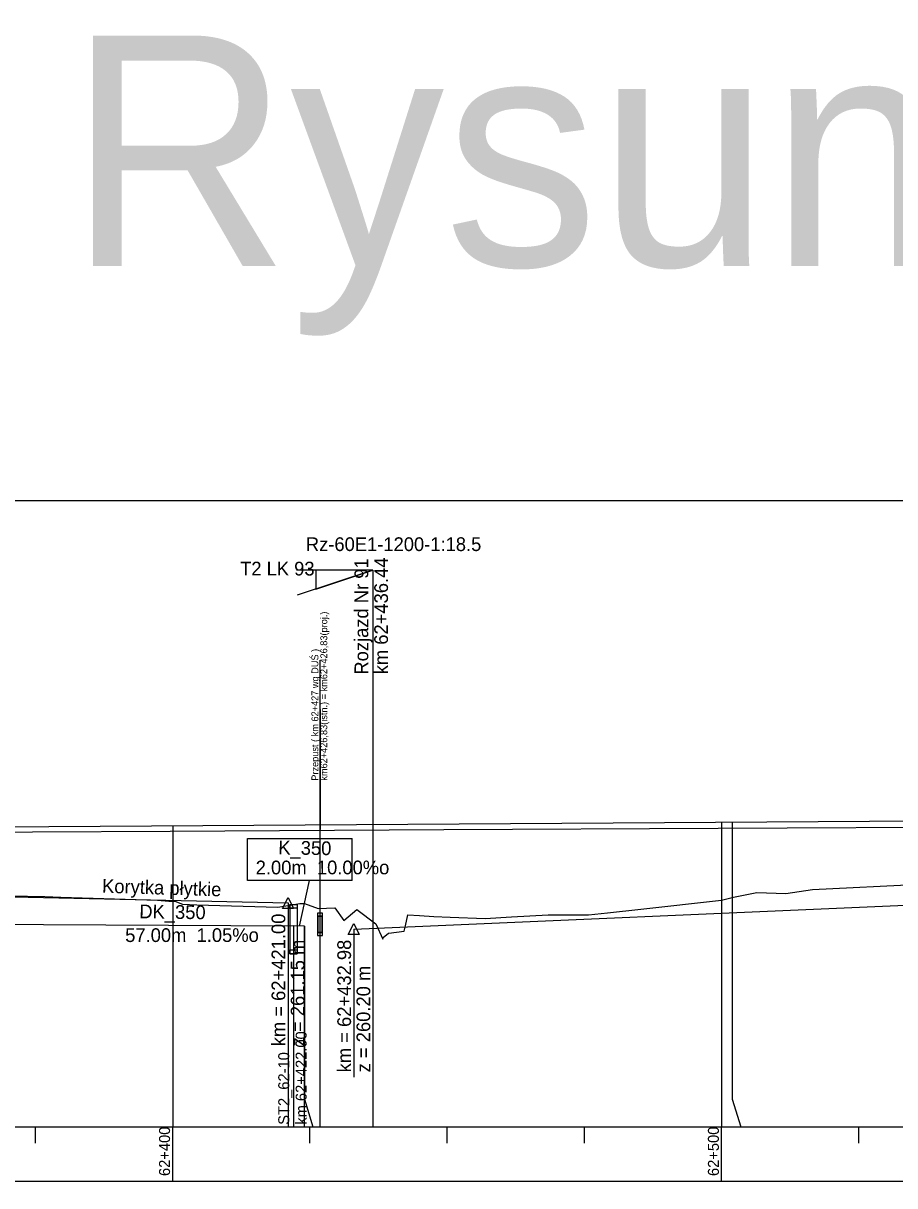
# Model space of a CAD drawing. Extents: x 6445630 to 6518227, y 5499240 to 5511716.
# Drawn here: x 6461604 to 6461762.8, y 5508580.5 to 5508792.3 of the extents above; entities that cross this region are included whole.
import ezdxf

# ---------------------------------------------------------------- set-up
doc = ezdxf.new("R2010")
doc.units = 0
for name, color, linetype in [('TOR_PROF-drenaze', 7, 'Continuous'), ('TOR_PROF-drenokolektory', 7, 'Continuous'), ('TOR_PROF-obiekty+opisy', 7, 'Continuous'), ('TOR_PROF-opisy glowne', 7, 'Continuous'), ('TOR_PROF-opisy pomocnicze', 7, 'Continuous'), ('TOR_PROF-rowy otwarte', 7, 'Continuous'), ('TOR_PROF-studnie i osadniki', 7, 'Continuous'), ('TOR_PROF-tabelka-pochylenia proj T1', 7, 'Continuous'), ('TOR_PROF-tor istniejacy T2', 7, 'Continuous'), ('TOR_PROF-tor projektowany', 7, 'Continuous'), ('TOR_PROF-uklad odniesienia', 7, 'Continuous'), ('TOR_RAMKI-dodatkowe3', 7, 'Continuous'), ('TOR_RAMKI-MASKA WYCIECIA', 7, 'Continuous'), ('TOR_W-warstwa dodatkowa 1', 7, 'Continuous')]:
    doc.layers.add(name, color=color, linetype=linetype)

msp = doc.modelspace()

# ---------------------------------------------------------------- linework, layer by layer
at = {"layer": 'TOR_PROF-drenaze'}
msp.add_lwpolyline([(6461655.21, 5508627.79), (6461653.21, 5508627.89)], dxfattribs=at)
at = {"layer": 'TOR_PROF-drenokolektory'}
for points in [[(6461446.21, 5508631.29), (6461496.21, 5508628.69), (6461546.21, 5508628.44), (6461596.21, 5508628.19), (6461653.21, 5508627.89)], [(6461653.21, 5508627.89), (6461653.21, 5508596.29), (6461653.21, 5508591.29), (6461653.21, 5508591.29)], [(6461653.21, 5508627.89), (6461653.21, 5508596.29), (6461653.21, 5508591.29), (6461653.21, 5508591.29)], [(6461655.21, 5508627.79), (6461655.21, 5508596.29), (6461656.71, 5508591.29), (6461656.71, 5508591.29)]]:
    msp.add_lwpolyline(points, dxfattribs=at)
at = {"layer": 'TOR_PROF-obiekty+opisy'}
for p, q in [((6461658.04, 5508591.29), (6461658.04, 5508676.29)), ((6461658.04, 5508667.29), (6461658.04, 5508645.4)), ((6461658.04, 5508667.29), (6461658.04, 5508646.29)), ((6461658.04, 5508667.29), (6461658.04, 5508646.26)), ((6461658.04, 5508667.29), (6461658.04, 5508646.29)), ((6461644.8, 5508643.8), (6461663.88, 5508643.8)), ((6461644.8, 5508636.15), (6461644.8, 5508643.8)), ((6461663.88, 5508636.15), (6461663.88, 5508643.8)), ((6461663.88, 5508636.15), (6461644.8, 5508636.15)), ((6461656.04, 5508636.15), (6461654.21, 5508627.84)), ((6461655.21, 5508591.29), (6461655.21, 5508627.79))]:
    msp.add_line(p, q, dxfattribs=at)
for points in [[(6461658.5, 5508630.18), (6461657.58, 5508630.18), (6461657.58, 5508626.1), (6461658.5, 5508626.1)], [(6461658.42, 5508629.64), (6461657.67, 5508629.64), (6461657.67, 5508626.64), (6461658.42, 5508626.64)]]:
    msp.add_lwpolyline(points, close=True, dxfattribs=at)
for points in [[(6461658.5, 5508626.1), (6461658.5, 5508630.18), (6461657.58, 5508630.18), (6461657.58, 5508626.1), (6461658.5, 5508626.1)], [(6461658.42, 5508626.64), (6461657.67, 5508626.64), (6461657.67, 5508629.64), (6461658.42, 5508629.64), (6461658.42, 5508626.64)]]:
    msp.add_lwpolyline(points, dxfattribs=at)
at = {"layer": 'TOR_PROF-opisy pomocnicze'}
for p, q in [((6461652.21, 5508632.04), (6461652.21, 5508605.04)), ((6461664.19, 5508627.29), (6461664.19, 5508600.29))]:
    msp.add_line(p, q, dxfattribs=at)
for points in [[(6461652.21, 5508633.04), (6461653.21, 5508631.04), (6461651.21, 5508631.04)], [(6461664.19, 5508628.29), (6461665.19, 5508626.29), (6461663.19, 5508626.29)]]:
    msp.add_lwpolyline(points, close=True, dxfattribs=at)
at = {"layer": 'TOR_PROF-rowy otwarte'}
for p, q in [((6461597.21, 5508633.29), (6461652.21, 5508632.04)), ((6461664.19, 5508627.29), (6461791.21, 5508632.79))]:
    msp.add_line(p, q, dxfattribs=at)
for points in [[(6461652.21, 5508632.04), (6461652.21, 5508596.29), (6461652.21, 5508591.29), (6461652.21, 5508591.29)], [(6461652.21, 5508632.04), (6461652.21, 5508596.29), (6461652.21, 5508591.29), (6461652.21, 5508591.29)], [(6461653.21, 5508627.89), (6461653.21, 5508596.29), (6461653.21, 5508591.29), (6461653.21, 5508591.29)], [(6461655.21, 5508627.79), (6461655.21, 5508596.29), (6461656.71, 5508591.29), (6461656.71, 5508591.29)]]:
    msp.add_lwpolyline(points, dxfattribs=at)
at = {"layer": 'TOR_PROF-studnie i osadniki'}
for p, q in [((6461652.56, 5508631.78), (6461652.56, 5508622.78)), ((6461652.56, 5508631.78), (6461653.86, 5508631.78)), ((6461653.86, 5508631.78), (6461653.86, 5508622.78)), ((6461652.56, 5508622.78), (6461653.86, 5508622.78))]:
    msp.add_line(p, q, dxfattribs=at)
for points in [[(6461652.56, 5508631.78), (6461653.86, 5508631.78), (6461653.86, 5508631.08), (6461652.56, 5508631.08)], [(6461652.56, 5508623.48), (6461653.86, 5508623.48), (6461653.86, 5508622.78), (6461652.56, 5508622.78)]]:
    msp.add_lwpolyline(points, close=True, dxfattribs=at)
at = {"layer": 'TOR_PROF-tabelka-pochylenia proj T1'}
msp.add_lwpolyline([(6452331.21, 5508571.29), (6462731.21, 5508571.29), (6462731.21, 5508581.29), (6452331.21, 5508581.29)], close=True, dxfattribs=at)
at = {"layer": 'TOR_PROF-tor istniejacy T2'}
msp.add_lwpolyline([(6462126.4, 5508647.79), (6462077.5, 5508647.59), (6462028.43, 5508647.29), (6461979.33, 5508646.94), (6461930.89, 5508646.74), (6461880.54, 5508646.34), (6461830.23, 5508646.09), (6461780.83, 5508645.84), (6461730.6, 5508645.59), (6461680.6, 5508645.34), (6461630.75, 5508645.09), (6461580.51, 5508644.84), (6461530.56, 5508644.44), (6461480.33, 5508644.34), (6461430.88, 5508644.14)], dxfattribs=at)
at = {"layer": 'TOR_PROF-tor projektowany'}
msp.add_line((6460751.21, 5508640.59), (6462357.21, 5508650.69), dxfattribs=at)
msp.add_line((6460751.21, 5508640.59), (6462357.21, 5508650.69), dxfattribs=at)
for points in [[(6461631.21, 5508646.12), (6461631.21, 5508596.29), (6461631.21, 5508591.29), (6461631.21, 5508591.29)], [(6461631.21, 5508646.12), (6461631.21, 5508596.29), (6461631.21, 5508591.29), (6461631.21, 5508591.29)], [(6461731.21, 5508646.75), (6461731.21, 5508596.29), (6461731.21, 5508591.29), (6461731.21, 5508591.29)], [(6461731.21, 5508646.75), (6461731.21, 5508596.29), (6461731.21, 5508591.29), (6461731.21, 5508591.29)], [(6461733.15, 5508646.77), (6461733.15, 5508596.29), (6461734.71, 5508591.29), (6461734.71, 5508591.29)], [(6461733.15, 5508646.77), (6461733.15, 5508596.29), (6461734.71, 5508591.29), (6461734.71, 5508591.29)]]:
    msp.add_lwpolyline(points, dxfattribs=at)
at = {"layer": 'TOR_PROF-uklad odniesienia'}
for p, q in [((6452331.21, 5508591.29), (6462731.21, 5508591.29)), ((6452331.21, 5508591.29), (6462731.21, 5508591.29)), ((6461606.21, 5508588.29), (6461606.21, 5508591.29)), ((6461606.21, 5508588.29), (6461606.21, 5508591.29)), ((6461631.21, 5508581.29), (6461631.21, 5508591.29)), ((6461631.21, 5508581.29), (6461631.21, 5508591.29)), ((6461656.21, 5508588.29), (6461656.21, 5508591.29)), ((6461656.21, 5508588.29), (6461656.21, 5508591.29)), ((6461681.21, 5508588.29), (6461681.21, 5508591.29)), ((6461681.21, 5508588.29), (6461681.21, 5508591.29)), ((6461706.21, 5508588.29), (6461706.21, 5508591.29)), ((6461706.21, 5508588.29), (6461706.21, 5508591.29)), ((6461731.21, 5508581.29), (6461731.21, 5508591.29)), ((6461731.21, 5508581.29), (6461731.21, 5508591.29)), ((6461756.21, 5508588.29), (6461756.21, 5508591.29)), ((6461756.21, 5508588.29), (6461756.21, 5508591.29))]:
    msp.add_line(p, q, dxfattribs=at)
at = {"layer": 'TOR_RAMKI-dodatkowe3'}
for p, q in [((6461747.77, 5508634.49), (6461775.69, 5508635.89)), ((6461601.32, 5508633.27), (6461604.77, 5508633.27)), ((6461604.77, 5508633.27), (6461607.93, 5508633.22)), ((6461607.93, 5508633.22), (6461610.8, 5508633.12)), ((6461610.8, 5508633.12), (6461628.43, 5508632.53)), ((6461731.18, 5508632.57), (6461733.39, 5508633.12)), ((6461733.39, 5508633.12), (6461737.63, 5508633.95)), ((6461737.63, 5508633.95), (6461742.91, 5508633.79)), ((6461742.91, 5508633.79), (6461747.77, 5508634.49)), ((6461628.43, 5508632.53), (6461630.52, 5508632.4)), ((6461630.52, 5508632.4), (6461631.6, 5508632.4)), ((6461631.6, 5508632.4), (6461632.96, 5508631.85)), ((6461632.96, 5508631.85), (6461635.57, 5508631.73)), ((6461635.57, 5508631.73), (6461650.34, 5508631.27)), ((6461650.34, 5508631.27), (6461654.33, 5508631.97)), ((6461654.33, 5508631.97), (6461655.22, 5508631.95)), ((6461655.22, 5508631.95), (6461657.69, 5508631.04)), ((6461657.69, 5508631.04), (6461660.71, 5508631.16)), ((6461660.71, 5508631.16), (6461662.36, 5508628.84)), ((6461662.36, 5508628.84), (6461664.74, 5508630.87)), ((6461664.74, 5508630.87), (6461668.21, 5508628.27)), ((6461710.43, 5508630.27), (6461716.47, 5508630.92)), ((6461716.47, 5508630.92), (6461731.18, 5508632.57)), ((6461673.59, 5508627.85), (6461674.02, 5508629.91)), ((6461674.02, 5508629.91), (6461676.15, 5508629.79)), ((6461676.15, 5508629.79), (6461678.75, 5508629.57)), ((6461678.75, 5508629.57), (6461681.78, 5508629.48)), ((6461681.78, 5508629.48), (6461688.1, 5508629.2)), ((6461688.1, 5508629.2), (6461692.94, 5508629.54)), ((6461692.94, 5508629.54), (6461699.61, 5508629.91)), ((6461699.61, 5508629.91), (6461706.96, 5508629.91)), ((6461706.96, 5508629.91), (6461710.43, 5508630.27)), ((6461668.21, 5508628.27), (6461669.47, 5508625.44)), ((6461669.55, 5508625.74), (6461670.54, 5508626.53)), ((6461670.54, 5508626.53), (6461670.55, 5508626.54)), ((6461670.55, 5508626.54), (6461673.39, 5508626.93)), ((6461673.39, 5508626.93), (6461673.59, 5508627.85)), ((6461669.47, 5508625.44), (6461669.55, 5508625.74))]:
    msp.add_line(p, q, dxfattribs=at)
at = {"layer": 'TOR_RAMKI-MASKA WYCIECIA'}
msp.add_lwpolyline([(6460741.75, 5508418.29), (6462761.75, 5508418.29), (6462761.75, 5508705.29), (6460741.75, 5508705.29)], close=True, dxfattribs=at)
at = {"layer": 'TOR_W-warstwa dodatkowa 1'}
for q in [(6461653.74, 5508692.67), (6461653.88, 5508688.09), (6461667.65, 5508591.29)]:
    msp.add_line((6461667.65, 5508692.67), q, dxfattribs=at)
for points in [[(6461657.25, 5508689.21), (6461667.65, 5508692.67), (6461657.25, 5508692.67), (6461657.25, 5508689.21)], [(6461667.65, 5508692.67), (6461657.25, 5508692.67), (6461657.25, 5508689.21), (6461667.65, 5508692.67)]]:
    msp.add_lwpolyline(points, dxfattribs=at)

# ---------------------------------------------------------------- texts
at = {"layer": 'TOR_PROF-drenaze'}
for s, rotation, p in [('K_350  ', 359.0503, (6461650.42, 5508640.9)), (' 2.00m  10.00%o  ', 0.0409, (6461645.39, 5508637.25)), ('DK_350  ', 359.0503, (6461625.1, 5508629.27)), (' 57.00m  1.05%o  ', 0.0409, (6461621.61, 5508624.93))]:
    msp.add_text(s, height=2.5, rotation=rotation, dxfattribs=at).set_placement(p)
at = {"layer": 'TOR_PROF-obiekty+opisy'}
for s, p in [(' km62+426,83(istn.) = km62+426,83(proj.) ', (6461659.35, 5508653.85)), (' Przepust ( km 62+427 wg DUŚ )', (6461657.73, 5508653.85))]:
    msp.add_text(s, height=1.25, rotation=90, dxfattribs=at).set_placement(p)
at = {"layer": 'TOR_PROF-opisy glowne'}
for s, p in [('km 62+422.00', (6461655.6, 5508591.65)), ('ST2_62-10', (6461652.43, 5508591.64))]:
    msp.add_text(s, height=2, rotation=90, dxfattribs=at).set_placement(p)
at = {"layer": 'TOR_PROF-opisy pomocnicze'}
for s, rotation, p in [('Korytka płytkie', 358.2564, (6461618.3, 5508633.91)), ('km = 62+421.00', 90, (6461651.71, 5508605.94)), ('z = 261.15 m', 90, (6461655.21, 5508605.94)), ('km = 62+432.98', 90, (6461663.69, 5508601.19)), ('z = 260.20 m', 90, (6461667.19, 5508601.19))]:
    msp.add_text(s, height=2.5, rotation=rotation, dxfattribs=at).set_placement(p)
at = {"layer": 'TOR_PROF-uklad odniesienia'}
msp.add_text('Rysunek 4.06', height=42, dxfattribs=at).set_placement((6461612.04, 5508748.03))
for s, p in [('62+400', (6461630.71, 5508582.31)), ('62+400', (6461630.71, 5508582.31)), ('62+500', (6461730.71, 5508582.31)), ('62+500', (6461730.71, 5508582.31))]:
    msp.add_text(s, height=2, rotation=90, dxfattribs=at).set_placement(p)
at = {"layer": 'TOR_W-warstwa dodatkowa 1'}
for s, p in [('Rz-60E1-1200-1:18.5', (6461655.46, 5508696.14)), ('T2 LK 93', (6461643.48, 5508691.69))]:
    msp.add_text(s, height=2.5, dxfattribs=at).set_placement(p)
for s, p in [('Rozjazd Nr 91', (6461666.82, 5508673.63)), ('km 62+436.44', (6461670.42, 5508673.69))]:
    msp.add_text(s, height=2.5, rotation=90, dxfattribs=at).set_placement(p)

doc.saveas('drawing.dxf')
